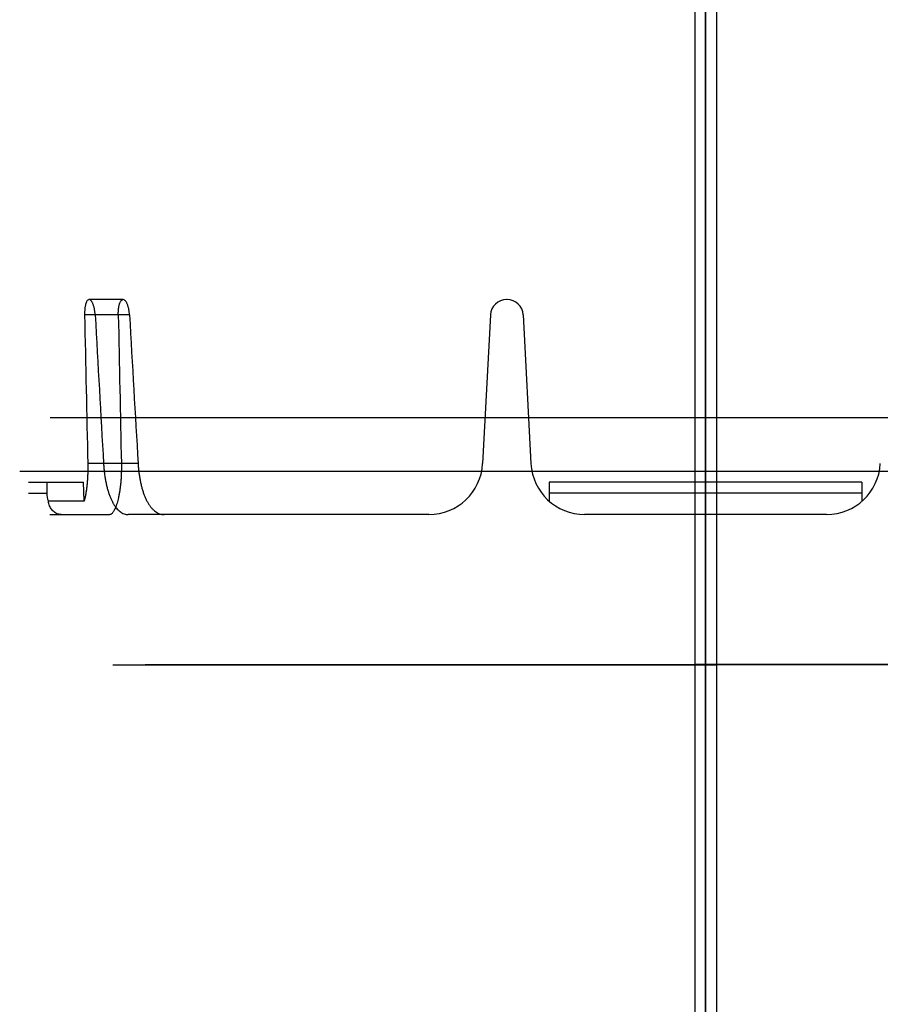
# Model space of a CAD drawing. Header units: millimetres. Extents: x 0 to 297, y 0 to 210.
# Tile 276 of 446: x 140.699 to 141.42, y 159.679 to 160.504. Entities that reach past the tile are written whole.
import ezdxf

# ---------------------------------------------------------------- set-up
doc = ezdxf.new("R2010")
doc.units = ezdxf.units.MM
doc.header["$LTSCALE"] = 16.335
for name, color, linetype in [('INTFCLR_1', 7, 'CONTINUOUS'), ('INTFCLR_144815', 7, 'CONTINUOUS'), ('INTFCLR_72935', 7, 'CONTINUOUS')]:
    doc.layers.add(name, color=color, linetype=linetype)

msp = doc.modelspace()

# ---------------------------------------------------------------- linework, layer by layer
at = {"layer": 'INTFCLR_1', "color": 6, "linetype": 'Continuous'}
for p, q in [((141.26455, 161.64304), (141.26455, 157.44516)), ((141.27355, 157.47315), (141.27355, 161.64462)), ((141.27355, 159.96408), (141.26455, 159.96408)), ((141.27355, 159.96359), (141.26455, 159.96359)), ((141.74295, 159.96409), (141.27355, 159.96409)), ((141.76995, 159.96358), (141.27355, 159.96358))]:
    msp.add_line(p, q, dxfattribs=at)
at = {"layer": 'INTFCLR_144815', "color": 9, "linetype": 'Continuous'}
for p, q in [((140.7859, 160.26959), (140.75727, 160.26959)), ((140.7912, 160.2568), (140.75359, 160.2568)), ((140.79836, 160.13223), (140.75623, 160.13223)), ((140.70655, 160.10759), (140.72186, 160.10759)), ((141.40442, 160.10759), (141.14268, 160.10759)), ((140.72455, 160.08959), (140.77465, 160.08959)), ((140.82025, 160.08959), (140.79011, 160.08959)), ((141.37485, 160.08959), (141.17226, 160.08959))]:
    msp.add_line(p, q, dxfattribs=at)
at = {"layer": 'INTFCLR_144815', "color": 6, "linetype": 'Continuous'}
for p, q in [((141.10731, 160.26959), (141.1068, 160.26959)), ((141.09331, 160.2568), (141.08679, 160.13223)), ((141.12079, 160.2568), (141.12732, 160.13223)), ((141.65711, 160.17059), (140.72469, 160.17059)), ((141.84785, 160.12559), (140.69925, 160.12559)), ((140.70655, 160.11659), (140.7527, 160.11659)), ((140.72186, 160.11659), (140.72186, 160.10759)), ((140.75327, 160.10067), (140.7527, 160.11659)), ((141.14268, 160.11659), (141.14268, 160.10067)), ((141.40442, 160.11659), (141.14268, 160.11659)), ((141.40442, 160.11659), (141.40442, 160.10067)), ((140.75327, 160.10067), (140.72328, 160.10067)), ((141.04185, 160.08959), (140.82025, 160.08959))]:
    msp.add_line(p, q, dxfattribs=at)
for centre, radius, start, end in [((141.1068, 160.25609), 0.0135, 90, 177), ((141.10731, 160.25609), 0.0135, 3, 90), ((141.04185, 160.13459), 0.045, 270, 357), ((141.17226, 160.13459), 0.045, 183, 270), ((141.37485, 160.13459), 0.045, 270, 357), ((140.73945, 160.1076), 0.01759, 180.02581, 203.1993)]:
    msp.add_arc(centre, radius, start, end, dxfattribs=at)
for centre, major_axis, start_param, end_param in [((141.27355, 167.4069), (0, 15.10516), -4.219293, -4.209908), ((141.27355, 178.83484), (0, 22.71992), -3.754987, -3.745398), ((141.27355, 166.78911), (0, 14.17801), -4.233565, -4.223641), ((141.27355, 178.21706), (0, 21.79277), -3.74371, -3.733543)]:
    msp.add_ellipse(centre, major_axis=major_axis, ratio=0.039078, start_param=start_param, end_param=end_param, dxfattribs=at)
for points, knots in [([(140.75727, 160.26959), (140.75694, 160.26959), (140.75618, 160.26927), (140.75554, 160.26843), (140.75508, 160.26754), (140.75475, 160.2667), (140.75445, 160.26574), (140.7542, 160.26467), (140.75398, 160.2635), (140.75382, 160.26226), (140.75369, 160.26096), (140.75361, 160.2596), (140.75357, 160.25821), (140.75358, 160.25727), (140.75359, 160.2568)], [0, 0, 0, 0, 0.070995, 0.162947, 0.220133, 0.284667, 0.356581, 0.434947, 0.519265, 0.60871, 0.702456, 0.799626, 0.899093, 1, 1, 1, 1]), ([(140.76246, 160.2568), (140.76243, 160.25726), (140.76237, 160.25817), (140.76222, 160.25953), (140.76202, 160.26085), (140.76178, 160.26213), (140.76149, 160.26334), (140.76117, 160.26449), (140.7608, 160.26556), (140.76041, 160.26652), (140.75999, 160.26735), (140.75948, 160.26819), (140.75877, 160.26909), (140.75792, 160.26959), (140.75743, 160.26959)], [0, 0, 0, 0, 0.0962, 0.190631, 0.283722, 0.374118, 0.461022, 0.54387, 0.622044, 0.694481, 0.759635, 0.816851, 0.898173, 1, 1, 1, 1]), ([(140.78181, 160.2568), (140.7818, 160.25727), (140.7818, 160.25821), (140.78184, 160.25961), (140.78193, 160.26097), (140.78206, 160.26227), (140.78224, 160.26351), (140.78247, 160.26467), (140.78274, 160.26574), (140.78306, 160.2667), (140.78341, 160.26754), (140.7839, 160.26843), (140.78458, 160.26928), (140.78538, 160.26959), (140.78573, 160.26959)], [0, 0, 0, 0, 0.100465, 0.199367, 0.295807, 0.38867, 0.477251, 0.560814, 0.63857, 0.710087, 0.774495, 0.831939, 0.925614, 1, 1, 1, 1]), ([(140.7912, 160.2568), (140.79118, 160.25725), (140.79111, 160.25816), (140.79095, 160.2595), (140.79075, 160.26081), (140.7905, 160.26208), (140.7902, 160.26329), (140.78986, 160.26444), (140.78949, 160.2655), (140.78907, 160.26646), (140.78863, 160.26731), (140.78808, 160.26817), (140.78731, 160.2691), (140.78642, 160.26959), (140.7859, 160.26959)], [0, 0, 0, 0, 0.094333, 0.186969, 0.278449, 0.367421, 0.453162, 0.535157, 0.612862, 0.685186, 0.750546, 0.809328, 0.894703, 1, 1, 1, 1]), ([(140.75623, 160.13223), (140.75626, 160.13105), (140.75628, 160.12869), (140.75624, 160.12517), (140.75612, 160.12171), (140.75592, 160.11832), (140.75564, 160.11503), (140.7553, 160.11185), (140.75488, 160.10882), (140.75441, 160.10594), (140.75388, 160.10324), (140.75348, 160.1015), (140.75327, 160.10067)], [0, 0, 0, 0, 0.111971, 0.222747, 0.331945, 0.438969, 0.542937, 0.643665, 0.740168, 0.832078, 0.91891, 1, 1, 1, 1]), ([(140.76945, 160.13223), (140.76951, 160.13106), (140.76968, 160.12874), (140.77003, 160.12529), (140.77047, 160.12188), (140.77102, 160.11857), (140.77165, 160.11535), (140.77239, 160.11224), (140.77322, 160.10925), (140.77415, 160.10642), (140.77515, 160.10378), (140.77626, 160.10129), (140.77746, 160.09899), (140.77876, 160.09689), (140.78014, 160.09503), (140.78162, 160.09341), (140.78319, 160.09204), (140.78483, 160.09095), (140.78655, 160.09017), (140.78831, 160.08969), (140.78951, 160.08959), (140.79011, 160.08959)], [0, 0, 0, 0, 0.068908, 0.137058, 0.204518, 0.27085, 0.334779, 0.397616, 0.459127, 0.517438, 0.572505, 0.625918, 0.677609, 0.725149, 0.770874, 0.813793, 0.854336, 0.8929, 0.929663, 0.964746, 1, 1, 1, 1]), ([(140.78437, 160.13223), (140.78439, 160.13107), (140.78441, 160.12876), (140.78436, 160.12533), (140.78424, 160.12196), (140.78403, 160.11866), (140.78375, 160.11547), (140.7834, 160.11238), (140.78299, 160.10941), (140.78251, 160.10657), (140.78197, 160.1039), (140.78138, 160.10141), (140.78075, 160.09911), (140.78008, 160.09705), (140.77941, 160.09527), (140.77876, 160.09381), (140.77816, 160.09267), (140.77757, 160.09173), (140.77695, 160.09091), (140.77625, 160.09021), (140.77548, 160.08972), (140.77491, 160.08959), (140.77465, 160.08959)], [0, 0, 0, 0, 0.077154, 0.152964, 0.227738, 0.300925, 0.37162, 0.440524, 0.506962, 0.570552, 0.631106, 0.687879, 0.740292, 0.788752, 0.831762, 0.86666, 0.89415, 0.917194, 0.940051, 0.962156, 0.98249, 1, 1, 1, 1]), ([(140.79836, 160.13223), (140.79843, 160.13109), (140.7986, 160.1288), (140.79895, 160.1254), (140.79941, 160.12205), (140.79997, 160.11876), (140.80063, 160.11555), (140.80139, 160.11245), (140.80225, 160.10947), (140.80322, 160.10663), (140.80429, 160.10394), (140.80546, 160.10143), (140.80674, 160.09911), (140.80811, 160.09699), (140.80958, 160.09511), (140.81115, 160.09347), (140.81282, 160.09209), (140.81457, 160.09099), (140.8164, 160.09019), (140.81831, 160.0897), (140.8196, 160.08959), (140.82025, 160.08959)], [0, 0, 0, 0, 0.06661, 0.132711, 0.19824, 0.262977, 0.326101, 0.387982, 0.44796, 0.505979, 0.562102, 0.615508, 0.666833, 0.71539, 0.761566, 0.805358, 0.846867, 0.886652, 0.924856, 0.962476, 1, 1, 1, 1]), ([(140.73398, 160.08959), (140.73352, 160.08959), (140.73266, 160.08965), (140.73136, 160.08994), (140.73003, 160.09043), (140.72864, 160.09122), (140.72729, 160.09232), (140.72608, 160.09368), (140.72506, 160.09524), (140.72425, 160.09695), (140.72365, 160.09877), (140.72338, 160.10003), (140.72328, 160.10067)], [0, 0, 0, 0, 0.081313, 0.15473, 0.237219, 0.333868, 0.438394, 0.546741, 0.658619, 0.770417, 0.88402, 1, 1, 1, 1])]:
    msp.add_open_spline(points, degree=3, knots=knots, dxfattribs=at)
at = {"layer": 'INTFCLR_72935', "color": 6, "linetype": 'Continuous'}
for p, q in [((141.27355, 161.64462), (141.27355, 157.44358)), ((141.28255, 161.64304), (141.28255, 157.44516)), ((140.77716, 159.96358), (141.27355, 159.96358)), ((140.80416, 159.96409), (141.27355, 159.96409)), ((141.27355, 159.96408), (141.28255, 159.96408)), ((141.27355, 159.96359), (141.28255, 159.96359))]:
    msp.add_line(p, q, dxfattribs=at)

doc.saveas('drawing.dxf')
